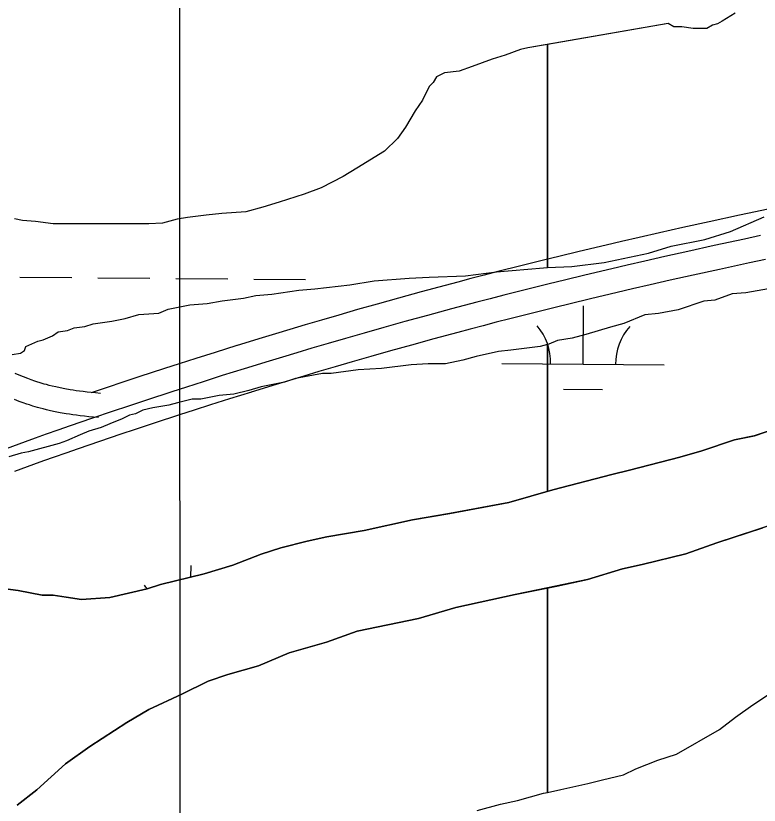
# Model space of a CAD drawing. Extents: x 3271442 to 3309282, y 752266 to 777610.
# Drawn here: x 3296460.3 to 3296918.2, y 770599.2 to 771085.3 of the extents above; entities that cross this region are included whole.
import ezdxf

# ---------------------------------------------------------------- set-up
doc = ezdxf.new("R2010")
doc.units = 0
for name, color, linetype in [('V-GRID-MAJR', 7, 'Continuous'), ('V-ROAD-CNTR', 7, 'Continuous'), ('V-SITE-VEGE', 7, 'Continuous'), ('V-TOPO-SHOR', 7, 'Continuous'), ('V-WETL-SWMP', 7, 'Continuous')]:
    doc.layers.add(name, color=color, linetype=linetype)

msp = doc.modelspace()

# ---------------------------------------------------------------- linework, layer by layer
at = {"layer": 'V-GRID-MAJR'}
msp.add_spline([(3296567.36, 757647.76), (3296564.71, 763706.6), (3296562.07, 769768.53), (3296559.42, 775830.49), (3296559.42, 775833.54)], degree=3, dxfattribs=at)
at = {"layer": 'V-ROAD-CNTR'}
for points in [[(3296926.6, 770966.87), (3296915.99, 770964.64), (3296906.03, 770962.52), (3296887.4, 770958.5), (3296871.09, 770954.91), (3296856.84, 770951.71), (3296844.37, 770948.88), (3296833.47, 770946.36), (3296823.92, 770944.13), (3296807.25, 770940.18), (3296794.74, 770937.15), (3296785.36, 770934.86), (3296771.31, 770931.36), (3296757.27, 770927.81), (3296748.76, 770925.62), (3296740.54, 770923.48), (3296732.58, 770921.39), (3296724.86, 770919.34), (3296709.96, 770915.32), (3296696, 770911.49), (3296682.94, 770907.84), (3296670.7, 770904.37), (3296659.25, 770901.08), (3296648.53, 770897.95), (3296638.48, 770894.99), (3296629.07, 770892.19), (3296620.26, 770889.53), (3296612, 770887.02), (3296596.58, 770882.28)], [(3296919.09, 770949.96), (3296909.17, 770947.85), (3296890.59, 770943.84), (3296874.35, 770940.26), (3296860.14, 770937.08), (3296847.72, 770934.26), (3296836.86, 770931.75), (3296827.36, 770929.53), (3296810.74, 770925.59), (3296798.29, 770922.58), (3296788.96, 770920.29), (3296774.96, 770916.81), (3296760.98, 770913.27), (3296752.52, 770911.1), (3296744.33, 770908.97), (3296736.41, 770906.89), (3296728.74, 770904.85), (3296713.9, 770900.85), (3296700.01, 770897.03), (3296687, 770893.4), (3296674.82, 770889.95), (3296663.42, 770886.67), (3296652.74, 770883.56), (3296642.74, 770880.61), (3296633.38, 770877.82), (3296624.6, 770875.17), (3296616.39, 770872.68), (3296600.99, 770867.94)], [(3296922.2, 770935.29), (3296912.32, 770933.19), (3296893.79, 770929.19), (3296877.6, 770925.62), (3296863.45, 770922.45), (3296851.07, 770919.64), (3296840.25, 770917.14), (3296830.8, 770914.93), (3296814.24, 770911), (3296801.84, 770908), (3296792.55, 770905.73), (3296778.61, 770902.26), (3296764.68, 770898.74), (3296756.27, 770896.58), (3296748.13, 770894.46), (3296740.24, 770892.39), (3296732.62, 770890.36), (3296717.84, 770886.38), (3296704.01, 770882.58), (3296691.06, 770878.96), (3296678.94, 770875.52), (3296667.59, 770872.26), (3296656.96, 770869.16), (3296647.01, 770866.23), (3296637.68, 770863.45), (3296628.95, 770860.82), (3296620.77, 770858.33), (3296605.4, 770853.6)], [(3296596.52, 770882.26), (3296583.04, 770878.05), (3296571.24, 770874.31), (3296560.92, 770871.01), (3296551.89, 770868.1), (3296536.13, 770862.95), (3296506.83, 770853.25)], [(3296600.99, 770867.94), (3296587.54, 770863.74), (3296575.78, 770860.02), (3296565.51, 770856.73), (3296556.52, 770853.83), (3296540.81, 770848.7), (3296529.04, 770844.8), (3296520.22, 770841.86), (3296507.01, 770837.4), (3296493.8, 770832.89), (3296486.17, 770830.25), (3296479.03, 770827.73), (3296472.35, 770825.33), (3296466.1, 770823.06), (3296454.4, 770818.76)], [(3296512.48, 770852.84), (3296509.48, 770853.09), (3296506.76, 770853.34), (3296504.22, 770853.61), (3296501.85, 770853.89), (3296499.64, 770854.17), (3296497.58, 770854.46), (3296495.65, 770854.74), (3296493.88, 770855.03), (3296490.48, 770855.62), (3296487.57, 770856.2), (3296485.03, 770856.75), (3296482.83, 770857.26), (3296480.91, 770857.74), (3296479.24, 770858.18), (3296477.82, 770858.57), (3296475.24, 770859.33), (3296473.35, 770859.93), (3296471.97, 770860.38), (3296469.84, 770861.13), (3296467.73, 770861.91), (3296465.06, 770862.95), (3296462.47, 770864.01), (3296459.97, 770865.06)], [(3296605.47, 770853.62), (3296592.04, 770849.43), (3296580.33, 770845.73), (3296570.1, 770842.45), (3296561.15, 770839.56), (3296545.5, 770834.45), (3296533.78, 770830.57), (3296525, 770827.64), (3296511.82, 770823.19), (3296498.68, 770818.71), (3296491.12, 770816.09), (3296484.06, 770813.6), (3296477.44, 770811.22), (3296471.25, 770808.97), (3296459.6, 770804.69)], [(3296511.24, 770837.89), (3296508.16, 770838.15), (3296505.28, 770838.42), (3296502.57, 770838.7), (3296500.04, 770839), (3296497.66, 770839.3), (3296495.44, 770839.61), (3296493.35, 770839.92), (3296491.4, 770840.23), (3296487.74, 770840.88), (3296484.54, 770841.51), (3296481.75, 770842.11), (3296479.31, 770842.68), (3296477.18, 770843.21), (3296475.32, 770843.7), (3296473.7, 770844.15), (3296470.86, 770844.99), (3296468.74, 770845.66), (3296467.15, 770846.18), (3296464.77, 770847.01), (3296462.4, 770847.89), (3296459.51, 770849.02)]]:
    msp.add_lwpolyline(points, dxfattribs=at)
at = {"layer": 'V-SITE-VEGE'}
for p, q in [((3296903.48, 771086.94), (3296895.49, 771081.96)), ((3296862.07, 771080.5), (3296787.82, 771067.71)), ((3296865.56, 771078.5), (3296862.07, 771080.5)), ((3296892.5, 771080.47), (3296889.5, 771079.47)), ((3296895.49, 771081.96), (3296892.5, 771080.47)), ((3296870.55, 771078.5), (3296865.56, 771078.5)), ((3296877.53, 771077.49), (3296870.55, 771078.5)), ((3296886.01, 771077.48), (3296877.53, 771077.49)), ((3296889.5, 771079.47), (3296886.01, 771077.48)), ((3296787.82, 771067.71), (3296787.82, 770930.32)), ((3296900.52, 770952.45), (3296921.24, 770961.53)), ((3296884.78, 770947.49), (3296900.52, 770952.45)), ((3296864.07, 770943.37), (3296884.78, 770947.49)), ((3296849.99, 770939.25), (3296864.07, 770943.37)), ((3296822.65, 770933.48), (3296849.99, 770939.25)), ((3296787.82, 770930.32), (3296802.77, 770931.02)), ((3296802.77, 770931.02), (3296822.65, 770933.48))]:
    msp.add_line(p, q, dxfattribs=at)
for points in [[(3296458.17, 770876.72), (3296463.14, 770877.54), (3296465.63, 770879.19), (3296466.46, 770881.68), (3296473.92, 770884.98), (3296477.23, 770885.81), (3296483.03, 770888.29), (3296486.35, 770890.77), (3296492.15, 770891.59), (3296496.29, 770893.24), (3296502.92, 770894.06), (3296507.89, 770895.71), (3296519.48, 770897.36), (3296527.77, 770899.01), (3296536.05, 770901.48), (3296548.48, 770902.3), (3296554.28, 770904.77), (3296567.53, 770907.25), (3296578.3, 770908.06), (3296587.41, 770909.71), (3296600.67, 770911.35), (3296608.12, 770913), (3296618.06, 770913.82), (3296634.63, 770916.28), (3296644.57, 770917.1), (3296666.1, 770919.56), (3296681.01, 770922.03), (3296702.55, 770923.67), (3296714.97, 770924.48), (3296737.33, 770925.29), (3296756.39, 770927.75), (3296785.38, 770930.2), (3296787.82, 770930.32), (3296787.82, 771067.71), (3296775.77, 771065.63), (3296771.28, 771064.64), (3296761.81, 771061.16), (3296753.82, 771058.67), (3296741.35, 771054.2), (3296733.36, 771051.21), (3296724.39, 771050.22), (3296719.4, 771047.73), (3296717.4, 771044.25), (3296714.9, 771041.75), (3296710.91, 771033.28), (3296706.41, 771026.8), (3296700.42, 771016.83), (3296695.42, 771009.86), (3296687.43, 771001.89), (3296670.46, 770991.43), (3296661.98, 770986.45), (3296648.5, 770979.48), (3296638.03, 770975.5), (3296622.56, 770970.53), (3296612.58, 770967.55), (3296602.1, 770964.57), (3296587.14, 770963.59), (3296577.66, 770962.6), (3296566.19, 770961.12), (3296559.71, 770960.12), (3296550.73, 770957.64), (3296542.25, 770957.15), (3296483.4, 770957.21), (3296472.43, 770958.72), (3296464.45, 770959.23), (3296459.46, 770960.23)], [(3297030.41, 770932.84), (3297019.05, 770932.1), (3297003.14, 770930.6), (3296991.77, 770929.85), (3296969.8, 770925.33), (3296960.71, 770923.07), (3296953.89, 770923.08), (3296945.55, 770921.57), (3296938.73, 770920.06), (3296927.36, 770917.8), (3296909.94, 770914.79), (3296901.6, 770914.04), (3296890.99, 770910.27), (3296884.17, 770909.51), (3296868.26, 770904.23), (3296856.14, 770901.97), (3296847.8, 770901.22), (3296834.92, 770895.93), (3296826.58, 770893.67), (3296811.43, 770889.14), (3296803.09, 770886.87), (3296793.99, 770885.37), (3296788.69, 770883.1), (3296787.82, 770882.85)], [(3296450.9, 770732.77), (3296461.69, 770731.38), (3296476.52, 770728.62), (3296483.26, 770728.6), (3296491.35, 770727.22), (3296500.78, 770725.84), (3296518.32, 770727.12), (3296541.27, 770732.43), (3296549.37, 770735.09), (3296576.37, 770741.73), (3296593.92, 770747.06), (3296611.48, 770753.74), (3296623.64, 770757.74), (3296639.84, 770761.72), (3296651.99, 770764.38), (3296674.93, 770768.33), (3296704.63, 770774.96), (3296727.57, 770778.92), (3296764.01, 770785.53), (3296787.82, 770792.58), (3296787.82, 770882.85), (3296783.39, 770881.59), (3296765.2, 770879.34), (3296757.62, 770878.59), (3296743.98, 770875.57), (3296735.65, 770873.31), (3296725.04, 770871.04), (3296714.43, 770871.06), (3296703.83, 770870.31), (3296685.64, 770868.06), (3296671.25, 770867.31), (3296654.58, 770865.06), (3296649.27, 770865.07), (3296632.6, 770862.05), (3296625.78, 770859.78), (3296611.38, 770856.77), (3296603.81, 770854.51), (3296594.71, 770852.24), (3296585.62, 770851.49), (3296574.25, 770849.23), (3296568.95, 770849.24), (3296559.86, 770846.97), (3296554.55, 770845.47), (3296544.7, 770843.96), (3296538.64, 770842.45), (3296534.09, 770840.18), (3296530.3, 770839.43), (3296525.76, 770837.16), (3296518.18, 770834.14), (3296512.87, 770831.87), (3296505.29, 770829.61), (3296499.99, 770827.34), (3296491.65, 770823.56), (3296487.1, 770822.05), (3296468.16, 770816.77), (3296463.61, 770816.02), (3296456.04, 770813.75)], [(3296787.82, 770882.85), (3296787.82, 770792.58), (3296791.02, 770793.52), (3296827.47, 770802.82), (3296838.27, 770805.48), (3296869.32, 770813.45), (3296882.82, 770817.45), (3296903.08, 770824.11), (3296915.23, 770826.77), (3296943.59, 770836.1)], [(3296936.62, 770775.43), (3296892.05, 770760.77), (3296873.14, 770754.09), (3296846.14, 770747.45), (3296833.99, 770744.8), (3296812.39, 770738.14), (3296787.82, 770733.03), (3296787.82, 770607.1), (3296795.98, 770608.85), (3296812.65, 770612.61), (3296821.74, 770614.88), (3296834.62, 770617.89), (3296842.2, 770621.67), (3296855.84, 770626.96), (3296867.21, 770630.74), (3296893.74, 770645.86), (3296903.6, 770653.43), (3296914.22, 770660.99), (3296930.14, 770671.58)], [(3296744.45, 770596.02), (3296758.84, 770599.79), (3296769.45, 770602.05), (3296785.37, 770606.58), (3296787.82, 770607.1), (3296787.82, 770733.03), (3296767.85, 770728.87), (3296731.4, 770720.92), (3296708.44, 770714.26), (3296670.65, 770706.31), (3296651.74, 770699.64), (3296628.79, 770692.98), (3296609.88, 770684.96), (3296590.97, 770679.64), (3296578.82, 770675.64), (3296562.6, 770667.6), (3296542.34, 770658.24), (3296528.82, 770650.2), (3296505.83, 770635.45), (3296490.96, 770624.72), (3296473.36, 770608.6), (3296461.19, 770599.2)]]:
    msp.add_lwpolyline(points, dxfattribs=at)
at = {"layer": 'V-TOPO-SHOR'}
for p, q in [((3296903.47, 771086.94), (3296895.49, 771081.96)), ((3296862.07, 771080.5), (3296775.77, 771065.63)), ((3296865.56, 771078.5), (3296862.07, 771080.5)), ((3296892.49, 771080.47), (3296889.5, 771079.47)), ((3296895.49, 771081.96), (3296892.49, 771080.47)), ((3296870.55, 771078.5), (3296865.56, 771078.5)), ((3296877.53, 771077.49), (3296870.55, 771078.5)), ((3296886.01, 771077.48), (3296877.53, 771077.49)), ((3296889.5, 771079.47), (3296886.01, 771077.48)), ((3296761.8, 771061.16), (3296753.82, 771058.67)), ((3296771.28, 771064.64), (3296761.8, 771061.16)), ((3296775.77, 771065.63), (3296771.28, 771064.64)), ((3296753.82, 771058.67), (3296741.35, 771054.2)), ((3296733.36, 771051.21), (3296724.39, 771050.22)), ((3296741.35, 771054.2), (3296733.36, 771051.21)), ((3296719.4, 771047.73), (3296717.4, 771044.25)), ((3296724.39, 771050.22), (3296719.4, 771047.73)), ((3296714.9, 771041.75), (3296710.9, 771033.28)), ((3296717.4, 771044.25), (3296714.9, 771041.75)), ((3296710.9, 771033.28), (3296706.41, 771026.8)), ((3296706.41, 771026.8), (3296700.41, 771016.83)), ((3296700.41, 771016.83), (3296695.42, 771009.86)), ((3296695.42, 771009.86), (3296687.43, 771001.88)), ((3296687.43, 771001.88), (3296670.46, 770991.43)), ((3296670.46, 770991.43), (3296661.98, 770986.45)), ((3296661.98, 770986.45), (3296648.5, 770979.48)), ((3296648.5, 770979.48), (3296638.02, 770975.5)), ((3296638.02, 770975.5), (3296622.56, 770970.53)), ((3296622.56, 770970.53), (3296612.58, 770967.55)), ((3296602.1, 770964.57), (3296587.14, 770963.59)), ((3296612.58, 770967.55), (3296602.1, 770964.57)), ((3296464.44, 770959.23), (3296459.46, 770960.23)), ((3296472.42, 770958.72), (3296464.44, 770959.23)), ((3296559.71, 770960.12), (3296550.73, 770957.64)), ((3296566.19, 770961.12), (3296559.71, 770960.12)), ((3296577.66, 770962.6), (3296566.19, 770961.12)), ((3296587.14, 770963.59), (3296577.66, 770962.6)), ((3296483.39, 770957.21), (3296472.42, 770958.72)), ((3296542.25, 770957.15), (3296483.39, 770957.21)), ((3296550.73, 770957.64), (3296542.25, 770957.15))]:
    msp.add_line(p, q, dxfattribs=at)
for points in [[(3296943.59, 770836.1), (3296915.23, 770826.77), (3296903.08, 770824.11), (3296882.82, 770817.45)], [(3296882.82, 770817.45), (3296869.32, 770813.45), (3296838.27, 770805.48), (3296827.47, 770802.82), (3296791.02, 770793.52), (3296764.01, 770785.53), (3296727.57, 770778.92), (3296704.63, 770774.96), (3296674.93, 770768.33), (3296651.99, 770764.38), (3296639.84, 770761.72), (3296623.64, 770757.74), (3296611.48, 770753.74), (3296593.93, 770747.06), (3296576.37, 770741.73), (3296549.37, 770735.09), (3296541.27, 770732.43), (3296518.32, 770727.12), (3296500.78, 770725.84), (3296491.35, 770727.22), (3296483.26, 770728.6), (3296476.52, 770728.62), (3296461.69, 770731.38), (3296450.9, 770732.77)], [(3296461.19, 770599.2), (3296473.36, 770608.6), (3296490.96, 770624.72), (3296505.83, 770635.45), (3296528.82, 770650.2), (3296542.34, 770658.24), (3296562.6, 770667.6), (3296578.82, 770675.64), (3296590.97, 770679.64), (3296609.88, 770684.96), (3296628.79, 770692.98), (3296651.74, 770699.64), (3296670.65, 770706.31), (3296708.44, 770714.26), (3296731.4, 770720.92), (3296767.85, 770728.87), (3296793.49, 770734.17), (3296812.39, 770738.14), (3296833.99, 770744.8), (3296846.14, 770747.45), (3296873.14, 770754.09), (3296892.05, 770760.77), (3296920.41, 770770.1)]]:
    msp.add_lwpolyline(points, dxfattribs=at)
at = {"layer": 'V-WETL-SWMP'}
for p, q in [((3296903.47, 771086.94), (3296895.49, 771081.96)), ((3296862.07, 771080.5), (3296775.77, 771065.63)), ((3296865.56, 771078.5), (3296862.07, 771080.5)), ((3296892.49, 771080.47), (3296889.5, 771079.47)), ((3296895.49, 771081.96), (3296892.49, 771080.47)), ((3296870.55, 771078.5), (3296865.56, 771078.5)), ((3296877.53, 771077.49), (3296870.55, 771078.5)), ((3296886.01, 771077.48), (3296877.53, 771077.49)), ((3296889.5, 771079.47), (3296886.01, 771077.48)), ((3296761.8, 771061.16), (3296753.82, 771058.67)), ((3296771.28, 771064.64), (3296761.8, 771061.16)), ((3296775.77, 771065.63), (3296771.28, 771064.64)), ((3296753.82, 771058.67), (3296741.35, 771054.2)), ((3296733.36, 771051.21), (3296724.39, 771050.22)), ((3296741.35, 771054.2), (3296733.36, 771051.21)), ((3296719.4, 771047.73), (3296717.4, 771044.25)), ((3296724.39, 771050.22), (3296719.4, 771047.73)), ((3296714.9, 771041.75), (3296710.9, 771033.28)), ((3296717.4, 771044.25), (3296714.9, 771041.75)), ((3296710.9, 771033.28), (3296706.41, 771026.8)), ((3296706.41, 771026.8), (3296700.41, 771016.83)), ((3296700.41, 771016.83), (3296695.42, 771009.86)), ((3296695.42, 771009.86), (3296687.43, 771001.88)), ((3296687.43, 771001.88), (3296670.46, 770991.43)), ((3296670.46, 770991.43), (3296661.98, 770986.45)), ((3296661.98, 770986.45), (3296648.5, 770979.48)), ((3296648.5, 770979.48), (3296638.02, 770975.5)), ((3296638.02, 770975.5), (3296622.56, 770970.53)), ((3296622.56, 770970.53), (3296612.58, 770967.55)), ((3296602.1, 770964.57), (3296587.14, 770963.59)), ((3296612.58, 770967.55), (3296602.1, 770964.57)), ((3296464.44, 770959.23), (3296459.46, 770960.23)), ((3296472.42, 770958.72), (3296464.44, 770959.23)), ((3296559.71, 770960.12), (3296550.73, 770957.64)), ((3296566.19, 770961.12), (3296559.71, 770960.12)), ((3296577.66, 770962.6), (3296566.19, 770961.12)), ((3296587.14, 770963.59), (3296577.66, 770962.6)), ((3296483.39, 770957.21), (3296472.42, 770958.72)), ((3296542.25, 770957.15), (3296483.39, 770957.21)), ((3296550.73, 770957.64), (3296542.25, 770957.15)), ((3296462.86, 770924.37), (3296494.86, 770924.1)), ((3296510.86, 770923.97), (3296542.86, 770923.71)), ((3296558.86, 770923.58), (3296590.86, 770923.31)), ((3296606.86, 770923.18), (3296638.86, 770922.92)), ((3296809.75, 770870.76), (3296810.04, 770906.76)), ((3296759.75, 770871.18), (3296859.75, 770870.35)), ((3296797.62, 770855.43), (3296821.62, 770855.24)), ((3296915.24, 770826.77), (3296943.59, 770836.1)), ((3296882.83, 770817.45), (3296903.09, 770824.12)), ((3296903.09, 770824.12), (3296915.24, 770826.77)), ((3296838.28, 770805.48), (3296869.33, 770813.46)), ((3296869.33, 770813.46), (3296882.83, 770817.45)), ((3296827.48, 770802.82), (3296838.28, 770805.48)), ((3296791.02, 770793.52), (3296827.48, 770802.82)), ((3296764.02, 770785.53), (3296791.02, 770793.52)), ((3296727.58, 770778.93), (3296764.02, 770785.53)), ((3296674.94, 770768.34), (3296704.63, 770774.97)), ((3296704.63, 770774.97), (3296727.58, 770778.93)), ((3296936.62, 770775.44), (3296892.06, 770760.77)), ((3296639.84, 770761.73), (3296651.99, 770764.38)), ((3296651.99, 770764.38), (3296674.94, 770768.34)), ((3296623.64, 770757.74), (3296639.84, 770761.73)), ((3296892.06, 770760.77), (3296873.15, 770754.1)), ((3296611.49, 770753.74), (3296623.64, 770757.74)), ((3296593.93, 770747.06), (3296611.49, 770753.74)), ((3296873.15, 770754.1), (3296846.15, 770747.46)), ((3296568.19, 770739.72), (3296568.25, 770746.89)), ((3296576.38, 770741.74), (3296593.93, 770747.06)), ((3296846.15, 770747.46), (3296834, 770744.8)), ((3296549.38, 770735.09), (3296576.38, 770741.74)), ((3296834, 770744.8), (3296812.39, 770738.14)), ((3296812.39, 770738.14), (3296793.5, 770734.17)), ((3296450.91, 770732.77), (3296461.69, 770731.38)), ((3296461.69, 770731.38), (3296476.52, 770728.63)), ((3296518.33, 770727.12), (3296541.27, 770732.43)), ((3296541.27, 770732.43), (3296549.38, 770735.09)), ((3296793.5, 770734.17), (3296767.85, 770728.87)), ((3296476.52, 770728.63), (3296483.26, 770728.6)), ((3296483.26, 770728.6), (3296491.35, 770727.22)), ((3296491.35, 770727.22), (3296500.79, 770725.84)), ((3296500.79, 770725.84), (3296518.33, 770727.12)), ((3296767.85, 770728.87), (3296731.4, 770720.92)), ((3296731.4, 770720.92), (3296708.45, 770714.26)), ((3296708.45, 770714.26), (3296670.65, 770706.31)), ((3296670.65, 770706.31), (3296651.75, 770699.64)), ((3296651.75, 770699.64), (3296628.79, 770692.98)), ((3296628.79, 770692.98), (3296609.88, 770684.96)), ((3296609.88, 770684.96), (3296590.98, 770679.64)), ((3296590.98, 770679.64), (3296578.82, 770675.64)), ((3296578.82, 770675.64), (3296562.61, 770667.61)), ((3296562.61, 770667.61), (3296542.34, 770658.24)), ((3296542.34, 770658.24), (3296528.82, 770650.2)), ((3296528.82, 770650.2), (3296505.84, 770635.45)), ((3296505.84, 770635.45), (3296490.96, 770624.72)), ((3296490.96, 770624.72), (3296473.37, 770608.6)), ((3296473.37, 770608.6), (3296461.19, 770599.21))]:
    msp.add_line(p, q, dxfattribs=at)
for centre, start, end in [((3296754.51, 770871.69), 358.7563, 40.2999), ((3296864.99, 770870.78), 138.7563, 180.2999), ((3296512.71, 770711.82), 35.8008, 40.2999)]:
    msp.add_arc(centre, 35.25, start, end, dxfattribs=at)

doc.saveas('drawing.dxf')
